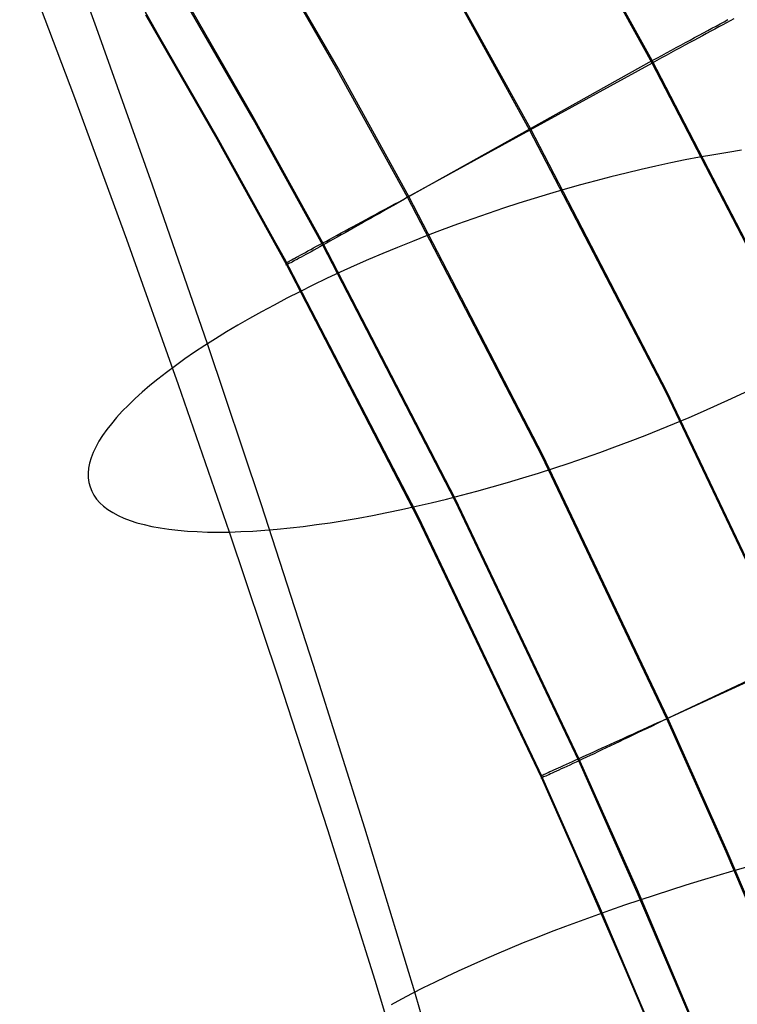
# Model space of a CAD drawing. Header units: millimetres. Extents: x 119 to 175.9, y -203.1 to -153.8.
# Tile 274 of 377: x 163.8 to 165.3, y -173.1 to -171. Entities that reach past the tile are written whole.
import ezdxf

# ---------------------------------------------------------------- set-up
doc = ezdxf.new("R2010")
doc.units = ezdxf.units.MM
doc.header["$MEASUREMENT"] = 0
doc.layers.add('Layer 01', color=5, linetype='Continuous', true_color=0x0000ff)

msp = doc.modelspace()

# ---------------------------------------------------------------- linework, layer by layer
at = {"layer": 'Layer 01'}
for p, q in [((163.9163, -171.0014, 30.9812), (163.7958, -170.6734, 30.8605)), ((165.086, -171.0707, 35.2548), (164.9327, -170.7933, 35.2544)), ((165.086, -171.0757, 31.3206), (164.9327, -170.7984, 31.3202)), ((164.4232, -171.0901, 31.3206), (164.2702, -170.8243, 31.3202)), ((164.4255, -171.0882, 35.2548), (164.2726, -170.8223, 35.2545)), ((163.8683, -171.1432, 29.5532), (163.7545, -170.8427, 29.4353)), ((164.2462, -171.1892, 35.1469), (164.0951, -170.9265, 35.1466)), ((164.246, -171.1942, 31.4287), (164.0949, -170.9315, 31.4284)), ((164.8283, -171.2163, 31.3208), (164.6775, -170.9434, 31.3204)), ((164.8299, -171.2137, 35.2552), (164.6791, -170.9408, 35.2548)), ((164.015, -170.9618, 34.9108), (164.3111, -171.4864, 34.9114)), ((164.1706, -171.2321, 34.8857), (164.0202, -170.9707, 34.8854)), ((164.1705, -171.2361, 31.6896), (164.0202, -170.9747, 31.6892)), ((165.2293, -170.9931, 35.1927), (165.2376, -170.9886, 35.1857)), ((165.2428, -170.9908, 31.3938), (165.2349, -170.9951, 31.3867)), ((165.2376, -170.9886, 35.1857), (165.2457, -170.9843, 35.1783)), ((165.2506, -170.9866, 31.4011), (165.2428, -170.9908, 31.3938)), ((165.2581, -170.9825, 31.4088), (165.2506, -170.9866, 31.4011)), ((164.0344, -171.3326, 31.0952), (163.9163, -171.0014, 30.9812)), ((165.185, -171.0171, 35.2228), (165.1942, -171.0121, 35.2175)), ((165.1942, -171.0121, 35.2175), (165.2033, -171.0072, 35.2118)), ((165.2097, -171.0087, 31.3674), (165.201, -171.0135, 31.3616)), ((165.2033, -171.0072, 35.2118), (165.2122, -171.0024, 35.2058)), ((165.2183, -171.0041, 31.3735), (165.2097, -171.0087, 31.3674)), ((165.2122, -171.0024, 35.2058), (165.2209, -170.9977, 35.1994)), ((165.2267, -170.9995, 31.3799), (165.2183, -171.0041, 31.3735)), ((165.2209, -170.9977, 35.1994), (165.2293, -170.9931, 35.1927)), ((165.2349, -170.9951, 31.3867), (165.2267, -170.9995, 31.3799)), ((165.1466, -171.0379, 35.2403), (165.1564, -171.0326, 35.2365)), ((165.1644, -171.0333, 31.342), (165.1549, -171.0384, 31.338)), ((165.1564, -171.0326, 35.2365), (165.1661, -171.0273, 35.2323)), ((165.1738, -171.0282, 31.3463), (165.1644, -171.0333, 31.342)), ((165.1661, -171.0273, 35.2323), (165.1756, -171.0222, 35.2278)), ((165.183, -171.0232, 31.3511), (165.1738, -171.0282, 31.3463)), ((165.1756, -171.0222, 35.2278), (165.185, -171.0171, 35.2228)), ((165.1921, -171.0183, 31.3562), (165.183, -171.0232, 31.3511)), ((165.201, -171.0135, 31.3616), (165.1921, -171.0183, 31.3562)), ((165.1065, -171.0596, 35.2515), (165.1166, -171.0541, 35.2493)), ((165.1258, -171.0542, 31.3282), (165.116, -171.0595, 31.3257)), ((165.1166, -171.0541, 35.2493), (165.1267, -171.0487, 35.2467)), ((165.1356, -171.0489, 31.3311), (165.1258, -171.0542, 31.3282)), ((165.1267, -171.0487, 35.2467), (165.1367, -171.0432, 35.2437)), ((165.1453, -171.0436, 31.3344), (165.1356, -171.0489, 31.3311)), ((165.1367, -171.0432, 35.2437), (165.1466, -171.0379, 35.2403)), ((165.1549, -171.0384, 31.338), (165.1453, -171.0436, 31.3344)), ((164.5737, -171.3567, 35.2552), (165.086, -171.0707, 35.2548)), ((165.086, -171.0707, 35.2548), (165.0963, -171.0651, 35.2534)), ((165.096, -171.0703, 31.3219), (165.086, -171.0757, 31.3206)), ((165.3779, -171.6333, 35.2555), (165.086, -171.0707, 35.2548)), ((165.106, -171.0649, 31.3236), (165.096, -171.0703, 31.3219)), ((165.0963, -171.0651, 35.2534), (165.1065, -171.0596, 35.2515)), ((165.116, -171.0595, 31.3257), (165.106, -171.0649, 31.3236)), ((164.5714, -171.3585, 31.3209), (164.4232, -171.0901, 31.3206)), ((164.5737, -171.3567, 35.2552), (164.4255, -171.0882, 35.2548)), ((165.086, -171.0757, 31.3206), (164.5714, -171.3585, 31.3209)), ((165.3779, -171.6384, 31.3213), (165.086, -171.0757, 31.3206)), ((163.9798, -171.447, 29.665), (163.8683, -171.1432, 29.5532)), ((164.3925, -171.4596, 31.429), (164.246, -171.1942, 31.4287)), ((164.3927, -171.4546, 35.1472), (164.2462, -171.1892, 35.1469)), ((165.1154, -171.7698, 31.3215), (164.8283, -171.2163, 31.3208)), ((165.117, -171.7673, 35.2559), (164.8299, -171.2137, 35.2552)), ((164.3163, -171.5001, 31.6899), (164.1705, -171.2361, 31.6896)), ((164.3164, -171.4961, 34.8861), (164.1706, -171.2321, 34.8857)), ((165.2744, -171.2594, 31.2827), (165.2455, -171.2638, 31.3004)), ((165.156, -171.2798, 31.3474), (165.1253, -171.286, 31.361)), ((165.1862, -171.274, 31.3327), (165.156, -171.2798, 31.3474)), ((165.2161, -171.2687, 31.317), (165.1862, -171.274, 31.3327)), ((165.2455, -171.2638, 31.3004), (165.2161, -171.2687, 31.317)), ((165.0629, -171.2997, 31.3851), (165.0313, -171.3073, 31.3956)), ((165.0942, -171.2926, 31.3736), (165.0629, -171.2997, 31.3851)), ((165.1253, -171.286, 31.361), (165.0942, -171.2926, 31.3736)), ((164.9674, -171.3236, 31.4133), (164.9352, -171.3323, 31.4205)), ((164.9994, -171.3152, 31.405), (164.9674, -171.3236, 31.4133)), ((165.0313, -171.3073, 31.3956), (164.9994, -171.3152, 31.405)), ((164.1499, -171.667, 31.2025), (164.0344, -171.3326, 31.0952)), ((164.9028, -171.3414, 31.4265), (164.8704, -171.3509, 31.4315)), ((164.9352, -171.3323, 31.4205), (164.9028, -171.3414, 31.4265)), ((164.5613, -171.3643, 31.3228), (164.5513, -171.37, 31.3251)), ((164.5532, -171.3677, 35.2512), (164.5634, -171.3622, 35.2534)), ((164.5714, -171.3585, 31.3209), (164.5613, -171.3643, 31.3228)), ((164.5634, -171.3622, 35.2534), (164.5737, -171.3567, 35.2552)), ((164.8538, -171.903, 31.3216), (164.5714, -171.3585, 31.3209)), ((164.856, -171.9013, 35.2559), (164.5737, -171.3567, 35.2552)), ((164.8379, -171.3608, 31.4353), (164.8055, -171.371, 31.438)), ((164.8704, -171.3509, 31.4315), (164.8379, -171.3608, 31.4353)), ((164.5131, -171.3894, 35.2384), (164.523, -171.384, 35.2422)), ((164.5314, -171.3813, 31.3308), (164.5216, -171.3868, 31.3343)), ((164.523, -171.384, 35.2422), (164.533, -171.3787, 35.2456)), ((164.5413, -171.3756, 31.3278), (164.5314, -171.3813, 31.3308)), ((164.533, -171.3787, 35.2456), (164.543, -171.3732, 35.2486)), ((164.5513, -171.37, 31.3251), (164.5413, -171.3756, 31.3278)), ((164.543, -171.3732, 35.2486), (164.5532, -171.3677, 35.2512)), ((164.773, -171.3816, 31.4395), (164.7407, -171.3925, 31.4399)), ((164.8055, -171.371, 31.438), (164.773, -171.3816, 31.4395)), ((164.4751, -171.41, 35.2194), (164.4844, -171.4049, 35.2247)), ((164.4929, -171.4031, 31.347), (164.4835, -171.4083, 31.352)), ((164.4844, -171.4049, 35.2247), (164.4938, -171.3998, 35.2296)), ((164.5023, -171.3977, 31.3424), (164.4929, -171.4031, 31.347)), ((164.4938, -171.3998, 35.2296), (164.5034, -171.3946, 35.2342)), ((164.5119, -171.3923, 31.3381), (164.5023, -171.3977, 31.3424)), ((164.5034, -171.3946, 35.2342), (164.5131, -171.3894, 35.2384)), ((164.5216, -171.3868, 31.3343), (164.5119, -171.3923, 31.3381)), ((164.7084, -171.4037, 31.4392), (164.6763, -171.4152, 31.4374)), ((164.7407, -171.3925, 31.4399), (164.7084, -171.4037, 31.4392)), ((164.4397, -171.4291, 35.1946), (164.4482, -171.4245, 35.2013)), ((164.4566, -171.4235, 31.3691), (164.448, -171.4284, 31.3755)), ((164.4482, -171.4245, 35.2013), (164.457, -171.4198, 35.2077)), ((164.4654, -171.4186, 31.363), (164.4566, -171.4235, 31.3691)), ((164.457, -171.4198, 35.2077), (164.4659, -171.4149, 35.2137)), ((164.4744, -171.4135, 31.3573), (164.4654, -171.4186, 31.363)), ((164.4659, -171.4149, 35.2137), (164.4751, -171.41, 35.2194)), ((164.4835, -171.4083, 31.352), (164.4744, -171.4135, 31.3573)), ((164.6444, -171.427, 31.4344), (164.6128, -171.439, 31.4302)), ((164.6763, -171.4152, 31.4374), (164.6444, -171.427, 31.4344)), ((164.0892, -171.7537, 29.7705), (163.9798, -171.447, 29.665)), ((164.4002, -171.4505, 35.1561), (164.4076, -171.4465, 35.1644)), ((164.4076, -171.4465, 35.1644), (164.4153, -171.4423, 35.1725)), ((164.4155, -171.4466, 31.4044), (164.4079, -171.4508, 31.4124)), ((164.4153, -171.4423, 35.1725), (164.4232, -171.438, 35.1802)), ((164.4233, -171.4422, 31.3967), (164.4155, -171.4466, 31.4044)), ((164.4232, -171.438, 35.1802), (164.4313, -171.4336, 35.1875)), ((164.4313, -171.4377, 31.3893), (164.4233, -171.4422, 31.3967)), ((164.4313, -171.4336, 35.1875), (164.4397, -171.4291, 35.1946)), ((164.4395, -171.4331, 31.3822), (164.4313, -171.4377, 31.3893)), ((164.448, -171.4284, 31.3755), (164.4395, -171.4331, 31.3822)), ((164.6128, -171.439, 31.4302), (164.5813, -171.4513, 31.425)), ((164.3615, -171.4714, 35.1006), (164.3673, -171.4683, 35.1105)), ((164.3673, -171.4683, 35.1105), (164.3733, -171.4651, 35.1201)), ((164.3733, -171.4651, 35.1201), (164.3796, -171.4616, 35.1295)), ((164.3802, -171.4662, 31.4472), (164.374, -171.4697, 31.4566)), ((164.3796, -171.4616, 35.1295), (164.3862, -171.4581, 35.1387)), ((164.3868, -171.4626, 31.4381), (164.3802, -171.4662, 31.4472)), ((164.3862, -171.4581, 35.1387), (164.3931, -171.4543, 35.1475)), ((164.3936, -171.4588, 31.4293), (164.3868, -171.4626, 31.4381)), ((164.6715, -171.9978, 31.4297), (164.3925, -171.4596, 31.429)), ((164.6717, -171.9928, 35.1479), (164.3927, -171.4546, 35.1472)), ((164.3931, -171.4543, 35.1475), (164.4002, -171.4505, 35.1561)), ((164.4006, -171.4549, 31.4207), (164.3936, -171.4588, 31.4293)), ((164.4079, -171.4508, 31.4124), (164.4006, -171.4549, 31.4207)), ((164.5502, -171.4639, 31.4186), (164.5195, -171.4767, 31.4111)), ((164.5813, -171.4513, 31.425), (164.5502, -171.4639, 31.4186)), ((164.3111, -171.4864, 34.9114), (164.5888, -172.021, 34.9121)), ((164.3245, -171.4916, 35.0034), (164.3272, -171.4901, 35.0148)), ((164.3272, -171.4901, 35.0148), (164.3303, -171.4884, 35.0261)), ((164.3303, -171.4884, 35.0261), (164.3338, -171.4865, 35.0372)), ((164.3338, -171.4865, 35.0372), (164.3376, -171.4844, 35.0482)), ((164.3385, -171.4892, 31.5283), (164.3347, -171.4912, 31.5393)), ((164.3376, -171.4844, 35.0482), (164.3417, -171.4822, 35.0591)), ((164.3426, -171.4869, 31.5175), (164.3385, -171.4892, 31.5283)), ((164.3417, -171.4822, 35.0591), (164.3462, -171.4798, 35.0697)), ((164.3471, -171.4845, 31.5069), (164.3426, -171.4869, 31.5175)), ((164.3462, -171.4798, 35.0697), (164.351, -171.4772, 35.0802)), ((164.3519, -171.4819, 31.4964), (164.3471, -171.4845, 31.5069)), ((164.351, -171.4772, 35.0802), (164.3561, -171.4744, 35.0905)), ((164.3569, -171.4791, 31.4861), (164.3519, -171.4819, 31.4964)), ((164.3561, -171.4744, 35.0905), (164.3615, -171.4714, 35.1006)), ((164.3623, -171.4761, 31.4761), (164.3569, -171.4791, 31.4861)), ((164.368, -171.473, 31.4662), (164.3623, -171.4761, 31.4761)), ((164.374, -171.4697, 31.4566), (164.368, -171.473, 31.4662)), ((164.4891, -171.4897, 31.4025), (164.4591, -171.5029, 31.3929)), ((164.5195, -171.4767, 31.4111), (164.4891, -171.4897, 31.4025)), ((164.315, -171.4968, 34.9215), (164.3153, -171.4967, 34.9333)), ((164.3151, -171.4968, 34.9097), (164.315, -171.4968, 34.9215)), ((164.3156, -171.4966, 34.8978), (164.3151, -171.4968, 34.9097)), ((164.3153, -171.4967, 34.9333), (164.3159, -171.4963, 34.9451)), ((164.3153, -171.5009, 31.6664), (164.3156, -171.5006, 31.6782)), ((164.3153, -171.5011, 31.6546), (164.3153, -171.5009, 31.6664)), ((164.3157, -171.501, 31.6428), (164.3153, -171.5011, 31.6546)), ((164.3164, -171.4961, 34.8861), (164.3156, -171.4966, 34.8978)), ((164.3156, -171.5006, 31.6782), (164.3163, -171.5001, 31.6899)), ((164.3164, -171.5007, 31.631), (164.3157, -171.501, 31.6428)), ((164.3159, -171.4963, 34.9451), (164.3169, -171.4957, 34.9569)), ((164.3163, -171.5001, 31.6899), (164.3164, -171.4961, 34.8861)), ((164.5939, -172.0357, 31.6906), (164.3163, -171.5001, 31.6899)), ((164.594, -172.0317, 34.8867), (164.3164, -171.4961, 34.8861)), ((164.3175, -171.5002, 31.6193), (164.3164, -171.5007, 31.631)), ((164.3169, -171.4957, 34.9569), (164.3183, -171.495, 34.9686)), ((164.3189, -171.4995, 31.6076), (164.3175, -171.5002, 31.6193)), ((164.3183, -171.495, 34.9686), (164.32, -171.4941, 34.9803)), ((164.3207, -171.4986, 31.596), (164.3189, -171.4995, 31.6076)), ((164.32, -171.4941, 34.9803), (164.322, -171.4929, 34.9919)), ((164.3228, -171.4975, 31.5845), (164.3207, -171.4986, 31.596)), ((164.322, -171.4929, 34.9919), (164.3245, -171.4916, 35.0034)), ((164.3253, -171.4963, 31.573), (164.3228, -171.4975, 31.5845)), ((164.3281, -171.4948, 31.5616), (164.3253, -171.4963, 31.573)), ((164.3312, -171.4931, 31.5504), (164.3281, -171.4948, 31.5616)), ((164.3347, -171.4912, 31.5393), (164.3312, -171.4931, 31.5504)), ((164.4591, -171.5029, 31.3929), (164.4296, -171.5162, 31.3821)), ((164.4006, -171.5298, 31.3703), (164.3721, -171.5435, 31.3574)), ((164.4296, -171.5162, 31.3821), (164.4006, -171.5298, 31.3703)), ((164.3721, -171.5435, 31.3574), (164.3441, -171.5573, 31.3435)), ((164.3168, -171.5712, 31.3285), (164.29, -171.5853, 31.3126)), ((164.3441, -171.5573, 31.3435), (164.3168, -171.5712, 31.3285)), ((164.29, -171.5853, 31.3126), (164.2639, -171.5994, 31.2957)), ((164.2385, -171.6135, 31.2778), (164.2139, -171.6278, 31.259)), ((164.2639, -171.5994, 31.2957), (164.2385, -171.6135, 31.2778)), ((164.2139, -171.6278, 31.259), (164.1899, -171.642, 31.2392)), ((164.1899, -171.642, 31.2392), (164.1668, -171.6563, 31.2186)), ((164.1444, -171.6705, 31.197), (164.1229, -171.6848, 31.1747)), ((164.1668, -171.6563, 31.2186), (164.1444, -171.6705, 31.197)), ((164.263, -172.0043, 31.303), (164.1499, -171.667, 31.2025)), ((164.1229, -171.6848, 31.1747), (164.1023, -171.699, 31.1515)), ((164.0825, -171.7131, 31.1275), (164.0636, -171.7272, 31.1028)), ((164.1023, -171.699, 31.1515), (164.0825, -171.7131, 31.1275)), ((164.0636, -171.7272, 31.1028), (164.0457, -171.7412, 31.0773)), ((164.0287, -171.7551, 31.0512), (164.0126, -171.7688, 31.0243)), ((164.0457, -171.7412, 31.0773), (164.0287, -171.7551, 31.0512)), ((164.1962, -172.0634, 29.8699), (164.0892, -171.7537, 29.7705)), ((164.0126, -171.7688, 31.0243), (163.9976, -171.7824, 30.9969)), ((165.3835, -172.3329, 31.3222), (165.1154, -171.7698, 31.3215)), ((165.3849, -172.3305, 35.2566), (165.117, -171.7673, 35.2559)), ((165.2532, -171.7822, 29.6155), (165.282, -171.7686, 29.6279)), ((163.9836, -171.7959, 30.9688), (163.9706, -171.8092, 30.9402)), ((163.9976, -171.7824, 30.9969), (163.9836, -171.7959, 30.9688)), ((165.1942, -171.809, 29.594), (165.224, -171.7957, 29.6042)), ((165.224, -171.7957, 29.6042), (165.2532, -171.7822, 29.6155)), ((163.9706, -171.8092, 30.9402), (163.9586, -171.8223, 30.911)), ((165.164, -171.8221, 29.5849), (165.1942, -171.809, 29.594)), ((163.9477, -171.8352, 30.8813), (163.9379, -171.8478, 30.8512)), ((163.9586, -171.8223, 30.911), (163.9477, -171.8352, 30.8813)), ((165.1025, -171.8476, 29.5699), (165.1334, -171.835, 29.5768)), ((165.1334, -171.835, 29.5768), (165.164, -171.8221, 29.5849)), ((163.9291, -171.8603, 30.8206), (163.9214, -171.8724, 30.7896)), ((163.9379, -171.8478, 30.8512), (163.9291, -171.8603, 30.8206)), ((165.0397, -171.8723, 29.5594), (165.0712, -171.8601, 29.5641)), ((165.0712, -171.8601, 29.5641), (165.1025, -171.8476, 29.5699)), ((163.9214, -171.8724, 30.7896), (163.9149, -171.8844, 30.7583)), ((165.0079, -171.8842, 29.5558), (165.0397, -171.8723, 29.5594)), ((163.9094, -171.896, 30.7267), (163.9051, -171.9074, 30.6948)), ((163.9149, -171.8844, 30.7583), (163.9094, -171.896, 30.7267)), ((165.1174, -172.457, 31.3223), (164.8538, -171.903, 31.3216)), ((165.1194, -172.4553, 35.2566), (164.856, -171.9013, 35.2559)), ((164.9437, -171.9072, 29.5521), (164.9759, -171.8958, 29.5534)), ((164.9759, -171.8958, 29.5534), (165.0079, -171.8842, 29.5558)), ((163.9018, -171.9184, 30.6626), (163.8997, -171.9291, 30.6303)), ((163.9051, -171.9074, 30.6948), (163.9018, -171.9184, 30.6626)), ((164.879, -171.929, 29.5529), (164.9114, -171.9182, 29.552)), ((164.9114, -171.9182, 29.552), (164.9437, -171.9072, 29.5521)), ((163.8997, -171.9291, 30.6303), (163.8988, -171.9395, 30.5978)), ((163.8988, -171.9395, 30.5978), (163.8989, -171.9495, 30.5651)), ((164.8141, -171.9494, 29.5583), (164.8466, -171.9394, 29.5551)), ((164.8466, -171.9394, 29.5551), (164.879, -171.929, 29.5529)), ((163.8989, -171.9495, 30.5651), (163.9002, -171.9592, 30.5324)), ((163.9002, -171.9592, 30.5324), (163.9026, -171.9685, 30.4997)), ((164.7493, -171.9684, 29.5682), (164.7816, -171.9591, 29.5627)), ((164.7816, -171.9591, 29.5627), (164.8141, -171.9494, 29.5583)), ((163.9026, -171.9685, 30.4997), (163.9061, -171.9775, 30.4669)), ((163.9061, -171.9775, 30.4669), (163.9108, -171.986, 30.4342)), ((163.9108, -171.986, 30.4342), (163.9165, -171.9942, 30.4015)), ((164.6529, -171.994, 29.5914), (164.6848, -171.9859, 29.5826)), ((164.6848, -171.9859, 29.5826), (164.717, -171.9773, 29.5748)), ((164.717, -171.9773, 29.5748), (164.7493, -171.9684, 29.5682)), ((163.9165, -171.9942, 30.4015), (163.9234, -172.0019, 30.369)), ((163.9234, -172.0019, 30.369), (163.9313, -172.0092, 30.3366)), ((164.3735, -172.3445, 31.3966), (164.263, -172.0043, 31.303)), ((164.5896, -172.0091, 29.6123), (164.6211, -172.0018, 29.6013)), ((164.6211, -172.0018, 29.6013), (164.6529, -171.994, 29.5914)), ((164.9318, -172.5454, 31.4304), (164.6715, -171.9978, 31.4297)), ((164.9321, -172.5403, 35.1486), (164.6717, -171.9928, 35.1479)), ((163.9313, -172.0092, 30.3366), (163.9404, -172.0161, 30.3044)), ((163.9404, -172.0161, 30.3044), (163.9505, -172.0225, 30.2724)), ((163.9505, -172.0225, 30.2724), (163.9617, -172.0285, 30.2407)), ((163.9617, -172.0285, 30.2407), (163.9739, -172.0341, 30.2093)), ((164.467, -172.034, 29.6668), (164.4971, -172.0284, 29.6517)), ((164.4971, -172.0284, 29.6517), (164.5276, -172.0224, 29.6375)), ((164.5276, -172.0224, 29.6375), (164.5585, -172.016, 29.6244)), ((164.5585, -172.016, 29.6244), (164.5896, -172.0091, 29.6123)), ((164.5888, -172.021, 34.9121), (164.8478, -172.5649, 34.9128)), ((163.9739, -172.0341, 30.2093), (163.9872, -172.0391, 30.1783)), ((163.9872, -172.0391, 30.1783), (164.0015, -172.0437, 30.1476)), ((164.0015, -172.0437, 30.1476), (164.0168, -172.0479, 30.1174)), ((164.0168, -172.0479, 30.1174), (164.0331, -172.0516, 30.0876)), ((164.3515, -172.0515, 29.7373), (164.3796, -172.0478, 29.7183)), ((164.3796, -172.0478, 29.7183), (164.4082, -172.0437, 29.7001)), ((164.4082, -172.0437, 29.7001), (164.4374, -172.0391, 29.683)), ((164.4374, -172.0391, 29.683), (164.467, -172.034, 29.6668)), ((164.853, -172.5805, 31.6913), (164.5939, -172.0357, 31.6906)), ((164.8531, -172.5765, 34.8874), (164.594, -172.0317, 34.8867)), ((164.0331, -172.0516, 30.0876), (164.0503, -172.0548, 30.0583)), ((164.0503, -172.0548, 30.0583), (164.0685, -172.0575, 30.0295)), ((164.0685, -172.0575, 30.0295), (164.0876, -172.0597, 30.0013)), ((164.0876, -172.0597, 30.0013), (164.1077, -172.0614, 29.9737)), ((164.1077, -172.0614, 29.9737), (164.1285, -172.0626, 29.9467)), ((164.1285, -172.0626, 29.9467), (164.1503, -172.0634, 29.9204)), ((164.1503, -172.0634, 29.9204), (164.1728, -172.0636, 29.8948)), ((164.1728, -172.0636, 29.8948), (164.1962, -172.0634, 29.8699)), ((164.1962, -172.0634, 29.8699), (164.2203, -172.0626, 29.8457)), ((164.3009, -172.3757, 29.9629), (164.1962, -172.0634, 29.8699)), ((164.2203, -172.0626, 29.8457), (164.2452, -172.0614, 29.8224)), ((164.2452, -172.0614, 29.8224), (164.2708, -172.0596, 29.7998)), ((164.2708, -172.0596, 29.7998), (164.297, -172.0574, 29.7781)), ((164.297, -172.0574, 29.7781), (164.324, -172.0547, 29.7573)), ((164.324, -172.0547, 29.7573), (164.3515, -172.0515, 29.7373)), ((165.6504, -172.2107, 31.3221), (165.1174, -172.457, 31.3223)), ((165.1194, -172.4553, 35.2566), (165.6504, -172.2056, 35.2562)), ((164.4813, -172.6873, 31.4834), (164.3735, -172.3445, 31.3966)), ((164.4032, -172.6907, 30.0496), (164.3009, -172.3757, 29.9629)), ((165.1069, -172.462, 31.3242), (165.0965, -172.467, 31.3265)), ((165.0982, -172.4649, 35.2526), (165.1088, -172.4601, 35.2548)), ((165.1174, -172.457, 31.3223), (165.1069, -172.462, 31.3242)), ((165.1088, -172.4601, 35.2548), (165.1194, -172.4553, 35.2566)), ((165.2421, -172.7372, 31.3227), (165.1174, -172.457, 31.3223)), ((165.2441, -172.7355, 35.2569), (165.1194, -172.4553, 35.2566)), ((165.0467, -172.4883, 35.2356), (165.0567, -172.4837, 35.2398)), ((165.0657, -172.4817, 31.3357), (165.0556, -172.4865, 31.3395)), ((165.0567, -172.4837, 35.2398), (165.0669, -172.4791, 35.2436)), ((165.0759, -172.4769, 31.3322), (165.0657, -172.4817, 31.3357)), ((165.0669, -172.4791, 35.2436), (165.0773, -172.4744, 35.247)), ((165.0861, -172.472, 31.3292), (165.0759, -172.4769, 31.3322)), ((165.0773, -172.4744, 35.247), (165.0877, -172.4697, 35.25)), ((165.0965, -172.467, 31.3265), (165.0861, -172.472, 31.3292)), ((165.0877, -172.4697, 35.25), (165.0982, -172.4649, 35.2526)), ((164.9986, -172.5101, 35.2091), (165.0079, -172.5059, 35.2151)), ((165.0168, -172.5051, 31.3587), (165.0074, -172.5095, 31.3644)), ((165.0079, -172.5059, 35.2151), (165.0173, -172.5016, 35.2208)), ((165.0262, -172.5005, 31.3534), (165.0168, -172.5051, 31.3587)), ((165.0173, -172.5016, 35.2208), (165.0269, -172.4972, 35.2261)), ((165.0359, -172.4959, 31.3484), (165.0262, -172.5005, 31.3534)), ((165.0269, -172.4972, 35.2261), (165.0367, -172.4928, 35.231)), ((165.0457, -172.4913, 31.3438), (165.0359, -172.4959, 31.3484)), ((165.0367, -172.4928, 35.231), (165.0467, -172.4883, 35.2356)), ((165.0556, -172.4865, 31.3395), (165.0457, -172.4913, 31.3438)), ((164.9555, -172.5297, 35.1738), (164.9636, -172.526, 35.1816)), ((164.9636, -172.526, 35.1816), (164.972, -172.5222, 35.1889)), ((164.9721, -172.5262, 31.3907), (164.9638, -172.5302, 31.3981)), ((164.972, -172.5222, 35.1889), (164.9807, -172.5182, 35.196)), ((164.9806, -172.5222, 31.3836), (164.9721, -172.5262, 31.3907)), ((164.9894, -172.5181, 31.3769), (164.9806, -172.5222, 31.3836)), ((164.9807, -172.5182, 35.196), (164.9895, -172.5142, 35.2027)), ((164.9983, -172.5138, 31.3705), (164.9894, -172.5181, 31.3769)), ((164.9895, -172.5142, 35.2027), (164.9986, -172.5101, 35.2091)), ((165.0074, -172.5095, 31.3644), (164.9983, -172.5138, 31.3705)), ((164.912, -172.5495, 35.1215), (164.9185, -172.5465, 35.1309)), ((164.9185, -172.5465, 35.1309), (164.9254, -172.5434, 35.1401)), ((164.9254, -172.5434, 35.1401), (164.9325, -172.5401, 35.1489)), ((164.933, -172.5447, 31.4307), (164.9259, -172.548, 31.4395)), ((165.055, -172.8223, 31.4308), (164.9318, -172.5454, 31.4304)), ((165.0552, -172.8173, 35.149), (164.9321, -172.5403, 35.1486)), ((164.9325, -172.5401, 35.1489), (164.9399, -172.5368, 35.1575)), ((164.9403, -172.5412, 31.4221), (164.933, -172.5447, 31.4307)), ((164.9399, -172.5368, 35.1575), (164.9475, -172.5333, 35.1658)), ((164.9479, -172.5377, 31.4138), (164.9403, -172.5412, 31.4221)), ((164.9475, -172.5333, 35.1658), (164.9555, -172.5297, 35.1738)), ((164.9557, -172.534, 31.4058), (164.9479, -172.5377, 31.4138)), ((164.9638, -172.5302, 31.3981), (164.9557, -172.534, 31.4058)), ((164.8478, -172.5649, 34.9128), (165.0877, -173.1175, 34.9135)), ((164.8675, -172.5697, 35.0274), (164.8711, -172.5681, 35.0386)), ((164.8711, -172.5681, 35.0386), (164.875, -172.5663, 35.0496)), ((164.875, -172.5663, 35.0496), (164.8793, -172.5644, 35.0605)), ((164.8793, -172.5644, 35.0605), (164.8839, -172.5622, 35.0711)), ((164.8848, -172.5671, 31.5083), (164.8802, -172.5692, 31.5189)), ((164.8839, -172.5622, 35.0711), (164.8889, -172.56, 35.0816)), ((164.8897, -172.5648, 31.4978), (164.8848, -172.5671, 31.5083)), ((164.8889, -172.56, 35.0816), (164.8942, -172.5576, 35.0919)), ((164.895, -172.5624, 31.4875), (164.8897, -172.5648, 31.4978)), ((164.8942, -172.5576, 35.0919), (164.8998, -172.555, 35.102)), ((164.9006, -172.5598, 31.4775), (164.895, -172.5624, 31.4875)), ((164.8998, -172.555, 35.102), (164.9057, -172.5523, 35.1119)), ((164.9065, -172.557, 31.4676), (164.9006, -172.5598, 31.4775)), ((164.9057, -172.5523, 35.1119), (164.912, -172.5495, 35.1215)), ((164.9127, -172.5542, 31.458), (164.9065, -172.557, 31.4676)), ((164.9192, -172.5511, 31.4486), (164.9127, -172.5542, 31.458)), ((164.9259, -172.548, 31.4395), (164.9192, -172.5511, 31.4486)), ((164.8516, -172.5771, 34.9229), (164.8519, -172.5769, 34.9347)), ((164.8517, -172.5771, 34.911), (164.8516, -172.5771, 34.9229)), ((164.8522, -172.5769, 34.8992), (164.8517, -172.5771, 34.911)), ((164.8519, -172.5769, 34.9347), (164.8526, -172.5766, 34.9465)), ((164.8519, -172.5812, 31.6678), (164.8523, -172.5809, 31.6795)), ((164.8519, -172.5814, 31.656), (164.8519, -172.5812, 31.6678)), ((164.8523, -172.5813, 31.6442), (164.8519, -172.5814, 31.656)), ((164.8531, -172.5765, 34.8874), (164.8522, -172.5769, 34.8992)), ((164.8523, -172.5809, 31.6795), (164.853, -172.5805, 31.6913)), ((164.853, -172.5811, 31.6324), (164.8523, -172.5813, 31.6442)), ((164.8526, -172.5766, 34.9465), (164.8536, -172.5762, 34.9583)), ((164.853, -172.5805, 31.6913), (164.8531, -172.5765, 34.8874)), ((164.9756, -172.8561, 31.6917), (164.853, -172.5805, 31.6913)), ((164.8542, -172.5806, 31.6207), (164.853, -172.5811, 31.6324)), ((164.9756, -172.8521, 34.8878), (164.8531, -172.5765, 34.8874)), ((164.8536, -172.5762, 34.9583), (164.855, -172.5755, 34.97)), ((164.8556, -172.5801, 31.609), (164.8542, -172.5806, 31.6207)), ((164.855, -172.5755, 34.97), (164.8568, -172.5747, 34.9817)), ((164.8575, -172.5793, 31.5974), (164.8556, -172.5801, 31.609)), ((164.8568, -172.5747, 34.9817), (164.8589, -172.5737, 34.9933)), ((164.8597, -172.5784, 31.5858), (164.8575, -172.5793, 31.5974)), ((164.8589, -172.5737, 34.9933), (164.8614, -172.5725, 35.0048)), ((164.8622, -172.5773, 31.5744), (164.8597, -172.5784, 31.5858)), ((164.8614, -172.5725, 35.0048), (164.8643, -172.5712, 35.0162)), ((164.8651, -172.576, 31.563), (164.8622, -172.5773, 31.5744)), ((164.8643, -172.5712, 35.0162), (164.8675, -172.5697, 35.0274)), ((164.8684, -172.5745, 31.5518), (164.8651, -172.576, 31.563)), ((164.872, -172.5729, 31.5407), (164.8684, -172.5745, 31.5518)), ((164.8759, -172.5711, 31.5297), (164.872, -172.5729, 31.5407)), ((164.8802, -172.5692, 31.5189), (164.8759, -172.5711, 31.5297)), ((164.5031, -173.0082, 30.13), (164.4032, -172.6907, 30.0496)), ((164.5865, -173.0326, 31.5632), (164.4813, -172.6873, 31.4834)), ((165.3618, -173.0195, 31.3231), (165.2421, -172.7372, 31.3227)), ((165.3637, -173.0179, 35.2573), (165.2441, -172.7355, 35.2569)), ((165.288, -172.7686, 31.8071), (165.2552, -172.7779, 31.8096)), ((165.2225, -172.7875, 31.8108), (165.1897, -172.7972, 31.811)), ((165.2552, -172.7779, 31.8096), (165.2225, -172.7875, 31.8108)), ((165.1735, -173.0964, 35.1493), (165.0552, -172.8173, 35.149)), ((165.1571, -172.8072, 31.8099), (165.1246, -172.8175, 31.8077)), ((165.1897, -172.7972, 31.811), (165.1571, -172.8072, 31.8099)), ((165.1733, -173.1014, 31.4311), (165.055, -172.8223, 31.4308)), ((165.0923, -172.8279, 31.8044), (165.0601, -172.8385, 31.7999)), ((165.1246, -172.8175, 31.8077), (165.0923, -172.8279, 31.8044)), ((165.0933, -173.1298, 34.8881), (164.9756, -172.8521, 34.8878)), ((165.0933, -173.1338, 31.692), (164.9756, -172.8561, 31.6917)), ((165.0282, -172.8493, 31.7942), (164.9966, -172.8603, 31.7874)), ((165.0601, -172.8385, 31.7999), (165.0282, -172.8493, 31.7942)), ((164.9653, -172.8714, 31.7795), (164.9344, -172.8827, 31.7705)), ((164.9966, -172.8603, 31.7874), (164.9653, -172.8714, 31.7795)), ((164.9038, -172.894, 31.7603), (164.8737, -172.9055, 31.7491)), ((164.9344, -172.8827, 31.7705), (164.9038, -172.894, 31.7603)), ((164.8441, -172.9172, 31.7367), (164.8149, -172.9288, 31.7233)), ((164.8737, -172.9055, 31.7491), (164.8441, -172.9172, 31.7367)), ((164.7863, -172.9406, 31.7089), (164.7583, -172.9524, 31.6934)), ((164.8149, -172.9288, 31.7233), (164.7863, -172.9406, 31.7089)), ((164.7583, -172.9524, 31.6934), (164.7309, -172.9643, 31.6768)), ((164.7041, -172.9762, 31.6593), (164.6779, -172.9881, 31.6408)), ((164.7309, -172.9643, 31.6768), (164.7041, -172.9762, 31.6593)), ((164.6525, -173, 31.6214), (164.6278, -173.0118, 31.601)), ((164.6779, -172.9881, 31.6408), (164.6525, -173, 31.6214)), ((164.6005, -173.3279, 30.2039), (164.5031, -173.0082, 30.13)), ((164.6039, -173.0237, 31.5797), (164.5808, -173.0355, 31.5576)), ((164.6278, -173.0118, 31.601), (164.6039, -173.0237, 31.5797)), ((164.5808, -173.0355, 31.5576), (164.5585, -173.0473, 31.5345)), ((164.6889, -173.3802, 31.6361), (164.5865, -173.0326, 31.5632)), ((164.5585, -173.0473, 31.5345), (164.537, -173.059, 31.5107))]:
    msp.add_line(p, q, dxfattribs=at)

doc.saveas('drawing.dxf')
